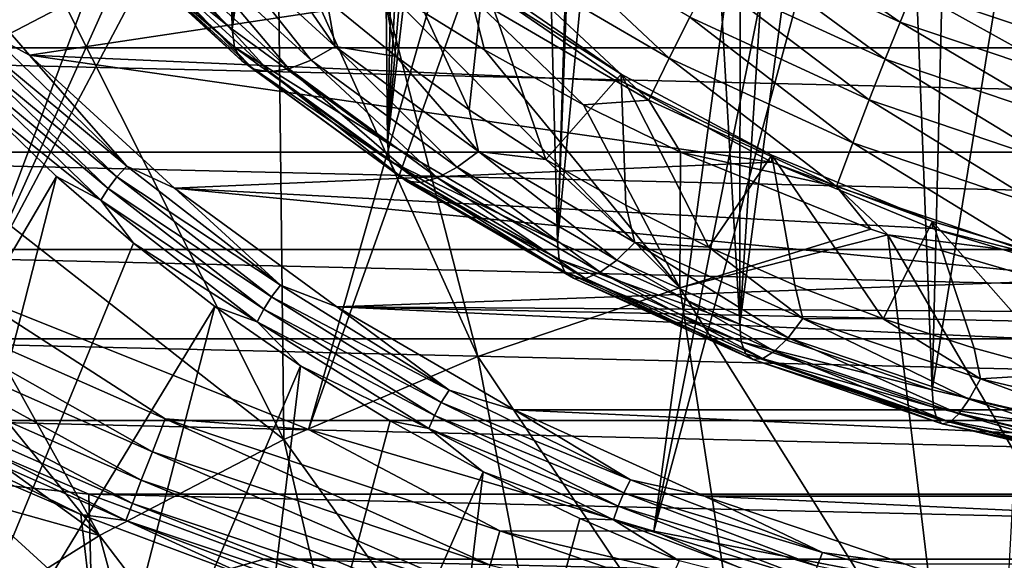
# Model space of a CAD drawing. Header units: metres. Extents: x -109 to 109, y -315 to 32.
# Tile 269 of 384: x 64.18 to 72.13, y -29.92 to -25.56. Entities that reach past the tile are written whole.
import ezdxf

# ---------------------------------------------------------------- set-up
doc = ezdxf.new("R2010")
doc.units = ezdxf.units.M
doc.layers.add('solid_K244242000C74_AAA', color=7, linetype='CONTINUOUS')

msp = doc.modelspace()

# ---------------------------------------------------------------- linework, layer by layer
at = {"layer": 'solid_K244242000C74_AAA'}
for points in [[(58.783802, -24.878853, -78.325066), (61.228916, -26.450235, -78.325066), (67.125237, -13.826756, -73.288864)], [(61.228916, -26.450235, -78.325066), (67.88755, -14.314016, -73.288864), (67.125237, -13.826756, -73.288864)], [(61.228916, -26.450235, -78.325066), (68.675125, -14.759292, -73.288864), (67.88755, -14.314016, -73.288864)], [(61.228916, -26.450235, -78.325066), (63.812321, -27.782076, -78.325066), (68.675125, -14.759292, -73.288864)], [(63.812321, -27.782076, -78.325066), (69.485657, -15.161276, -73.288864), (68.675125, -14.759292, -73.288864)], [(63.812321, -27.782076, -78.325066), (70.316757, -15.518789, -73.288864), (69.485657, -15.161276, -73.288864)], [(63.812321, -27.782076, -78.325066), (66.510628, -28.862318, -78.325066), (70.316757, -15.518789, -73.288864)], [(66.510628, -28.862318, -78.325066), (71.165993, -15.830783, -73.288864), (70.316757, -15.518789, -73.288864)], [(66.510628, -28.862318, -78.325066), (69.299408, -29.681179, -78.325066), (71.165993, -15.830783, -73.288864)], [(69.299408, -29.681179, -78.325066), (72.030876, -16.096342, -73.288864), (71.165993, -15.830783, -73.288864)], [(69.299408, -29.681179, -78.325066), (72.908867, -16.31469, -73.288864), (72.030876, -16.096342, -73.288864)], [(69.299408, -29.681179, -78.325066), (72.153389, -30.231241, -78.325066), (72.908867, -16.31469, -73.288864)], [(67.147652, -26.548883, 17.469511), (67.939354, -17.160387, 3.033052), (68.251907, -17.075464, 2.543127)], [(68.519516, -27.346239, 16.911198), (67.147652, -26.548883, 17.469511), (68.251907, -17.075464, 2.543127)], [(68.519516, -27.346239, 16.911198), (68.251907, -17.075464, 2.543127), (68.829819, -17.568497, 2.616286)], [(67.147652, -26.548883, 17.469511), (67.636581, -17.23349, 3.514115), (67.939354, -17.160387, 3.033052)], [(67.147652, -26.548883, 17.469511), (67.34787, -17.307524, 3.997918), (67.636581, -17.23349, 3.514115)], [(67.147652, -26.548883, 17.469511), (67.061768, -17.398352, 4.521513), (67.34787, -17.307524, 3.997918)], [(65.893402, -25.63072, 18.112415), (66.779678, -17.50753, 5.085627), (67.061768, -17.398352, 4.521513)], [(67.147652, -26.548883, 17.469511), (65.893402, -25.63072, 18.112415), (67.061768, -17.398352, 4.521513)], [(65.893402, -25.63072, 18.112415), (66.499931, -17.632084, 5.689007), (66.779678, -17.50753, 5.085627)], [(65.893402, -25.63072, 18.112415), (66.219208, -17.765158, 6.328137), (66.499931, -17.632084, 5.689007)], [(68.519516, -27.346239, 16.911198), (68.829819, -17.568497, 2.616286), (68.883766, -17.612038, 2.622776)], [(68.519516, -27.346239, 16.911198), (68.883766, -17.612038, 2.622776), (69.413063, -18.017889, 2.683389)], [(65.893402, -25.63072, 18.112415), (65.937729, -17.906551, 7.004192), (66.219208, -17.765158, 6.328137)], [(65.893402, -25.63072, 18.112415), (65.744705, -17.999529, 7.476867), (65.937729, -17.906551, 7.004192)], [(65.893402, -25.63072, 18.112415), (64.77253, -24.603294, 18.831827), (65.744705, -17.999529, 7.476867)], [(69.991745, -28.012758, 16.444496), (68.519516, -27.346239, 16.911198), (69.413063, -18.017889, 2.683389)], [(69.991745, -28.012758, 16.444496), (69.413063, -18.017889, 2.683389), (69.999466, -18.424017, 2.743874)], [(69.991745, -28.012758, 16.444496), (69.999466, -18.424017, 2.743874), (70.588783, -18.789183, 2.798339)], [(69.991745, -28.012758, 16.444496), (70.588783, -18.789183, 2.798339), (71.179733, -19.114326, 2.846612)], [(71.545815, -28.54006, 16.075274), (69.991745, -28.012758, 16.444496), (71.179733, -19.114326, 2.846612)], [(71.545815, -28.54006, 16.075274), (71.179733, -19.114326, 2.846612), (71.772491, -19.401625, 2.88948)], [(71.545815, -28.54006, 16.075274), (71.772491, -19.401625, 2.88948), (72.961403, -19.866507, 2.958723)], [(73.162186, -28.921515, 15.808178), (71.545815, -28.54006, 16.075274), (72.961403, -19.866507, 2.958723)], [(67.216965, -25.852819, 19.741673), (66.924225, -24.362427, 20.785257), (66.659355, -25.396723, 20.061035)], [(67.806618, -26.282007, 19.441153), (67.922157, -25.22888, 20.17856), (66.924225, -24.362427, 20.785257)], [(67.806618, -26.282007, 19.441153), (66.924225, -24.362427, 20.785257), (67.216965, -25.852819, 19.741673)], [(62.583473, -25.627686, 71.715065), (64.259377, -24.759184, 72.323257), (64.153305, -24.43314, 72.177925)], [(64.794228, -24.751747, 19.074009), (64.77253, -24.603294, 18.831827), (65.893402, -25.63072, 18.112415)], [(64.25827, -25.840855, 19.872129), (63.241211, -24.667532, 20.693697), (67.921867, -25.285992, 20.260647)], [(63.937664, -25.668917, 20.009724), (63.241211, -24.667532, 20.693697), (64.25827, -25.840855, 19.872129)], [(66.26152, -24.698782, 72.938301), (64.546516, -25.43568, 72.422318), (66.312019, -28.941093, 72.09848)], [(66.26152, -24.698782, 72.938301), (66.312019, -28.941093, 72.09848), (67.877571, -28.273039, 72.566261)], [(67.108475, -25.287697, 73.015312), (66.26152, -24.698782, 72.938301), (67.877571, -28.273039, 72.566261)], [(69.897438, -24.942247, 72.795799), (71.285728, -25.574202, 72.890938), (70.030289, -24.701027, 72.538628)], [(71.285728, -25.574202, 72.890938), (71.393051, -25.31646, 72.637901), (70.030289, -24.701027, 72.538628)], [(62.583473, -25.627686, 71.715065), (62.647781, -25.774822, 71.762924), (64.259377, -24.759184, 72.323257)], [(62.647781, -25.774822, 71.762924), (62.655384, -25.79147, 71.767517), (64.259377, -24.759184, 72.323257)], [(62.655384, -25.79147, 71.767517), (62.734249, -25.956413, 71.804092), (64.259377, -24.759184, 72.323257)], [(62.734249, -25.956413, 71.804092), (64.391975, -25.097273, 72.405678), (64.259377, -24.759184, 72.323257)], [(65.913025, -25.777269, 18.35593), (64.794228, -24.751747, 19.074009), (65.893402, -25.63072, 18.112415)], [(64.859108, -24.866882, 19.328646), (64.794228, -24.751747, 19.074009), (65.913025, -25.777269, 18.35593)], [(68.018005, -25.044117, 73.103699), (69.422096, -25.866751, 73.204529), (68.214035, -24.73156, 73.027168)], [(69.422096, -25.866751, 73.204529), (69.587852, -25.535643, 73.134766), (68.214035, -24.73156, 73.027168)], [(56.935543, -24.877913, -83.82), (96.064461, -24.877913, -83.82), (94.858315, -25.780809, -83.82)], [(56.935543, -24.877913, -83.82), (94.858315, -25.780809, -83.82), (58.141685, -25.780809, -83.82)], [(65.971703, -25.886723, 18.614546), (64.859108, -24.866882, 19.328646), (65.913025, -25.777269, 18.35593)], [(64.964668, -24.943117, 19.584282), (64.859108, -24.866882, 19.328646), (65.971703, -25.886723, 18.614546)], [(65.692574, -24.824732, 20.427254), (65.477936, -24.917158, 20.260838), (66.531387, -25.882784, 19.5847)], [(66.72551, -25.771553, 19.764282), (65.692574, -24.824732, 20.427254), (66.531387, -25.882784, 19.5847)], [(66.134712, -24.914459, 20.39872), (65.692574, -24.824732, 20.427254), (66.72551, -25.771553, 19.764282)], [(66.067169, -25.953709, 18.876657), (64.964668, -24.943117, 19.584282), (65.971703, -25.886723, 18.614546)], [(65.106842, -24.977512, 19.831078), (64.964668, -24.943117, 19.584282), (66.067169, -25.953709, 18.876657)], [(65.477936, -24.917158, 20.260838), (65.280151, -24.968748, 20.059528), (66.352509, -25.9517, 19.371258)], [(66.531387, -25.882784, 19.5847), (65.477936, -24.917158, 20.260838), (66.352509, -25.9517, 19.371258)], [(66.659355, -25.396723, 20.061035), (66.134712, -24.914459, 20.39872), (66.72551, -25.771553, 19.764282)], [(69.748199, -25.223785, 72.996895), (71.165657, -25.872599, 73.087189), (69.897438, -24.942247, 72.795799)], [(71.165657, -25.872599, 73.087189), (71.285728, -25.574202, 72.890938), (69.897438, -24.942247, 72.795799)], [(65.280151, -24.968748, 20.059528), (65.106842, -24.977512, 19.831078), (66.195755, -25.975651, 19.132175)], [(66.195755, -25.975651, 19.132175), (65.106842, -24.977512, 19.831078), (66.067169, -25.953709, 18.876657)], [(66.352509, -25.9517, 19.371258), (65.280151, -24.968748, 20.059528), (66.195755, -25.975651, 19.132175)], [(62.734249, -25.956413, 71.804092), (62.819351, -26.121027, 71.824448), (64.391975, -25.097273, 72.405678)], [(62.819351, -26.121027, 71.824448), (62.909946, -26.283869, 71.828407), (64.391975, -25.097273, 72.405678)], [(64.391975, -25.097273, 72.405678), (62.909946, -26.283869, 71.828407), (64.546516, -25.43568, 72.422318)], [(67.821854, -25.365768, 73.109833), (69.256821, -26.205364, 73.203697), (68.018005, -25.044117, 73.103699)], [(69.256821, -26.205364, 73.203697), (69.422096, -25.866751, 73.204529), (68.018005, -25.044117, 73.103699)], [(68.425247, -26.681963, 19.1611), (67.922157, -25.22888, 20.17856), (67.806618, -26.282007, 19.441153)], [(67.922157, -25.22888, 20.17856), (69.035126, -25.99387, 19.642908), (67.921867, -25.285992, 20.260647)], [(68.425247, -26.681963, 19.1611), (69.035126, -25.99387, 19.642908), (67.922157, -25.22888, 20.17856)], [(69.587852, -25.535643, 73.134766), (71.037086, -26.201057, 73.219704), (69.748199, -25.223785, 72.996895)], [(71.037086, -26.201057, 73.219704), (71.165657, -25.872599, 73.087189), (69.748199, -25.223785, 72.996895)], [(64.25827, -25.840855, 19.872129), (67.921867, -25.285992, 20.260647), (69.035522, -26.05146, 19.724661)], [(67.108475, -25.287697, 73.015312), (67.877571, -28.273039, 72.566261), (69.507828, -27.718485, 72.954559)], [(67.93084, -25.798731, 73.079788), (67.108475, -25.287697, 73.015312), (69.507828, -27.718485, 72.954559)], [(67.821854, -25.365768, 73.109833), (67.108475, -25.287697, 73.015312), (67.93084, -25.798731, 73.079788)], [(69.035126, -25.99387, 19.642908), (69.035522, -26.05146, 19.724661), (67.921867, -25.285992, 20.260647)], [(71.285728, -25.574202, 72.890938), (72.731552, -26.060793, 72.961937), (71.393051, -25.31646, 72.637901)], [(71.393051, -25.31646, 72.637901), (72.810486, -25.789936, 72.712173), (72.013901, -25.302898, 72.370003)], [(72.731552, -26.060793, 72.961937), (72.810486, -25.789936, 72.712173), (71.393051, -25.31646, 72.637901)], [(72.810486, -25.789936, 72.712173), (72.75721, -25.536224, 72.408768), (72.013901, -25.302898, 72.370003)], [(64.546516, -25.43568, 72.422318), (62.909946, -26.283869, 71.828407), (66.312019, -28.941093, 72.09848)], [(67.216965, -25.852819, 19.741673), (66.659355, -25.396723, 20.061035), (66.72551, -25.771553, 19.764282)], [(67.821854, -25.365768, 73.109833), (67.93084, -25.798731, 73.079788), (68.7313, -26.241264, 73.134163)], [(67.821854, -25.365768, 73.109833), (68.7313, -26.241264, 73.134163), (69.256821, -26.205364, 73.203697)], [(69.422096, -25.866751, 73.204529), (70.904587, -26.54792, 73.283768), (69.587852, -25.535643, 73.134766)], [(70.904587, -26.54792, 73.283768), (71.037086, -26.201057, 73.219704), (69.587852, -25.535643, 73.134766)], [(71.165657, -25.872599, 73.087189), (72.643517, -26.372541, 73.154381), (71.285728, -25.574202, 72.890938)], [(72.643517, -26.372541, 73.154381), (72.731552, -26.060793, 72.961937), (71.285728, -25.574202, 72.890938)], [(63.849033, -25.747932, 20.005104), (63.937664, -25.668917, 20.009724), (65.0438, -26.735655, 19.262785)], [(65.0438, -26.735655, 19.262785), (63.937664, -25.668917, 20.009724), (64.25827, -25.840855, 19.872129)], [(65.913025, -25.777269, 18.35593), (65.893402, -25.63072, 18.112415), (67.147652, -26.548883, 17.469511)], [(63.770706, -25.834927, 20.025537), (63.849033, -25.747932, 20.005104), (64.962975, -26.822197, 19.252895)], [(64.962975, -26.822197, 19.252895), (63.849033, -25.747932, 20.005104), (65.0438, -26.735655, 19.262785)], [(58.141685, -25.780809, -83.82), (94.858315, -25.780809, -83.82), (93.611084, -26.624954, -83.82)], [(58.141685, -25.780809, -83.82), (93.611084, -26.624954, -83.82), (59.388916, -26.624954, -83.82)], [(67.164963, -26.693735, 17.714214), (65.913025, -25.777269, 18.35593), (67.147652, -26.548883, 17.469511)], [(65.971703, -25.886723, 18.614546), (65.913025, -25.777269, 18.35593), (67.164963, -26.693735, 17.714214)], [(66.72551, -25.771553, 19.764282), (66.531387, -25.882784, 19.5847), (67.710197, -26.74572, 18.980465)], [(67.881363, -26.617685, 19.171814), (66.72551, -25.771553, 19.764282), (67.710197, -26.74572, 18.980465)], [(67.216965, -25.852819, 19.741673), (66.72551, -25.771553, 19.764282), (67.881363, -26.617685, 19.171814)], [(68.7313, -26.241264, 73.134163), (67.93084, -25.798731, 73.079788), (69.507828, -27.718485, 72.954559)], [(63.707111, -25.924986, 20.06987), (63.770706, -25.834927, 20.025537), (64.891548, -26.915844, 19.268673)], [(64.891548, -26.915844, 19.268673), (63.770706, -25.834927, 20.025537), (64.962975, -26.822197, 19.252895)], [(64.25827, -25.840855, 19.872129), (69.035522, -26.05146, 19.724661), (70.250137, -26.705853, 19.266451)], [(65.429268, -26.913452, 19.121088), (64.25827, -25.840855, 19.872129), (70.250137, -26.705853, 19.266451)], [(65.0438, -26.735655, 19.262785), (64.25827, -25.840855, 19.872129), (65.429268, -26.913452, 19.121088)], [(67.216698, -26.798107, 17.976387), (65.971703, -25.886723, 18.614546), (67.164963, -26.693735, 17.714214)], [(66.067169, -25.953709, 18.876657), (65.971703, -25.886723, 18.614546), (67.216698, -26.798107, 17.976387)], [(66.531387, -25.882784, 19.5847), (66.352509, -25.9517, 19.371258), (67.552475, -26.830122, 18.756182)], [(67.710197, -26.74572, 18.980465), (66.531387, -25.882784, 19.5847), (67.552475, -26.830122, 18.756182)], [(67.806618, -26.282007, 19.441153), (67.216965, -25.852819, 19.741673), (67.881363, -26.617685, 19.171814)], [(69.256821, -26.205364, 73.203697), (70.772865, -26.900879, 73.277115), (69.422096, -25.866751, 73.204529)], [(70.772865, -26.900879, 73.277115), (70.904587, -26.54792, 73.283768), (69.422096, -25.866751, 73.204529)], [(71.037086, -26.201057, 73.219704), (72.549492, -26.714113, 73.282692), (71.165657, -25.872599, 73.087189)], [(72.549492, -26.714113, 73.282692), (72.643517, -26.372541, 73.154381), (71.165657, -25.872599, 73.087189)], [(64.833549, -27.011303, 19.309223), (63.891953, -26.254618, 19.965893), (63.707111, -25.924986, 20.06987)], [(64.833549, -27.011303, 19.309223), (63.707111, -25.924986, 20.06987), (64.891548, -26.915844, 19.268673)], [(67.30088, -26.856829, 18.244286), (66.067169, -25.953709, 18.876657), (67.216698, -26.798107, 17.976387)], [(66.195755, -25.975651, 19.132175), (66.067169, -25.953709, 18.876657), (67.30088, -26.856829, 18.244286)], [(66.352509, -25.9517, 19.371258), (66.195755, -25.975651, 19.132175), (67.414261, -26.86764, 18.507597)], [(67.414261, -26.86764, 18.507597), (66.195755, -25.975651, 19.132175), (67.30088, -26.856829, 18.244286)], [(67.552475, -26.830122, 18.756182), (66.352509, -25.9517, 19.371258), (67.414261, -26.86764, 18.507597)], [(69.071083, -27.051727, 18.902189), (69.035126, -25.99387, 19.642908), (68.425247, -26.681963, 19.1611)], [(69.035126, -25.99387, 19.642908), (70.249985, -26.648418, 19.184589), (69.035522, -26.05146, 19.724661)], [(69.742073, -27.390036, 18.665304), (70.249985, -26.648418, 19.184589), (69.035126, -25.99387, 19.642908)], [(69.742073, -27.390036, 18.665304), (69.035126, -25.99387, 19.642908), (69.071083, -27.051727, 18.902189)], [(70.249985, -26.648418, 19.184589), (70.250137, -26.705853, 19.266451), (69.035522, -26.05146, 19.724661)], [(69.256821, -26.205364, 73.203697), (68.7313, -26.241264, 73.134163), (69.514221, -26.624725, 73.180229)], [(69.256821, -26.205364, 73.203697), (69.514221, -26.624725, 73.180229), (70.772865, -26.900879, 73.277115)], [(70.904587, -26.54792, 73.283768), (72.45282, -27.073383, 73.342308), (71.037086, -26.201057, 73.219704)], [(72.45282, -27.073383, 73.342308), (72.549492, -26.714113, 73.282692), (71.037086, -26.201057, 73.219704)], [(61.931259, -31.151642, 24.514509), (63.891953, -26.254618, 19.965893), (64.475548, -26.820749, 19.569485)], [(62.909946, -26.283869, 71.828407), (62.865326, -27.30278, 71.608345), (64.822929, -29.717634, 71.554741)], [(62.909946, -26.283869, 71.828407), (64.822929, -29.717634, 71.554741), (66.312019, -28.941093, 72.09848)], [(64.833549, -27.011303, 19.309223), (64.475548, -26.820749, 19.569485), (63.891953, -26.254618, 19.965893)], [(68.425247, -26.681963, 19.1611), (67.806618, -26.282007, 19.441153), (67.881363, -26.617685, 19.171814)], [(69.514221, -26.624725, 73.180229), (68.7313, -26.241264, 73.134163), (69.507828, -27.718485, 72.954559)], [(67.164963, -26.693735, 17.714214), (67.147652, -26.548883, 17.469511), (68.519516, -27.346239, 16.911198)], [(70.772865, -26.900879, 73.277115), (72.356941, -27.437603, 73.331116), (70.904587, -26.54792, 73.283768)], [(72.356941, -27.437603, 73.331116), (72.45282, -27.073383, 73.342308), (70.904587, -26.54792, 73.283768)], [(59.388916, -26.624954, -83.82), (93.611084, -26.624954, -83.82), (92.324654, -27.409105, -83.82)], [(59.388916, -26.624954, -83.82), (92.324654, -27.409105, -83.82), (60.675346, -27.409105, -83.82)], [(67.881363, -26.617685, 19.171814), (67.710197, -26.74572, 18.980465), (68.999542, -27.495113, 18.455734)], [(69.145599, -27.352486, 18.657301), (67.881363, -26.617685, 19.171814), (68.999542, -27.495113, 18.455734)], [(68.425247, -26.681963, 19.1611), (67.881363, -26.617685, 19.171814), (69.145599, -27.352486, 18.657301)], [(71.04985, -27.244535, 73.252579), (69.514221, -26.624725, 73.180229), (69.507828, -27.718485, 72.954559)], [(70.772865, -26.900879, 73.277115), (69.514221, -26.624725, 73.180229), (71.04985, -27.244535, 73.252579)], [(65.429268, -26.913452, 19.121088), (70.250137, -26.705853, 19.266451), (71.549164, -27.240261, 18.892254)], [(68.534286, -27.489614, 17.156935), (67.164963, -26.693735, 17.714214), (68.519516, -27.346239, 16.911198)], [(67.216698, -26.798107, 17.976387), (67.164963, -26.693735, 17.714214), (68.534286, -27.489614, 17.156935)], [(69.071083, -27.051727, 18.902189), (68.425247, -26.681963, 19.1611), (69.145599, -27.352486, 18.657301)], [(70.435509, -27.695621, 18.45133), (70.249985, -26.648418, 19.184589), (69.742073, -27.390036, 18.665304)], [(70.249985, -26.648418, 19.184589), (71.548943, -27.182816, 18.8104), (70.250137, -26.705853, 19.266451)], [(71.150414, -27.968019, 18.260595), (71.548943, -27.182816, 18.8104), (70.249985, -26.648418, 19.184589)], [(71.150414, -27.968019, 18.260595), (70.249985, -26.648418, 19.184589), (70.435509, -27.695621, 18.45133)], [(71.548943, -27.182816, 18.8104), (71.549164, -27.240261, 18.892254), (70.250137, -26.705853, 19.266451)], [(64.962975, -26.822197, 19.252895), (65.0438, -26.735655, 19.262785), (66.284256, -27.698174, 18.588823)], [(66.284256, -27.698174, 18.588823), (65.0438, -26.735655, 19.262785), (65.429268, -26.913452, 19.121088)], [(67.710197, -26.74572, 18.980465), (67.552475, -26.830122, 18.756182), (68.86496, -27.592962, 18.222034)], [(68.999542, -27.495113, 18.455734), (67.710197, -26.74572, 18.980465), (68.86496, -27.592962, 18.222034)], [(63.086281, -32.243546, 23.74995), (61.931259, -31.151642, 24.514509), (64.475548, -26.820749, 19.569485)], [(63.086281, -32.243546, 23.74995), (64.475548, -26.820749, 19.569485), (65.096977, -27.359186, 19.192467)], [(64.833549, -27.011303, 19.309223), (65.096977, -27.359186, 19.192467), (64.475548, -26.820749, 19.569485)], [(64.891548, -26.915844, 19.268673), (64.962975, -26.822197, 19.252895), (66.212181, -27.791508, 18.574179)], [(66.212181, -27.791508, 18.574179), (64.962975, -26.822197, 19.252895), (66.284256, -27.698174, 18.588823)], [(68.578438, -27.589577, 17.422195), (67.216698, -26.798107, 17.976387), (68.534286, -27.489614, 17.156935)], [(67.30088, -26.856829, 18.244286), (67.216698, -26.798107, 17.976387), (68.578438, -27.589577, 17.422195)], [(68.650269, -27.641121, 17.69512), (67.30088, -26.856829, 18.244286), (68.578438, -27.589577, 17.422195)], [(67.414261, -26.86764, 18.507597), (67.30088, -26.856829, 18.244286), (68.650269, -27.641121, 17.69512)], [(67.552475, -26.830122, 18.756182), (67.414261, -26.86764, 18.507597), (68.747017, -27.642265, 17.965199)], [(68.747017, -27.642265, 17.965199), (67.414261, -26.86764, 18.507597), (68.650269, -27.641121, 17.69512)], [(68.86496, -27.592962, 18.222034), (67.552475, -26.830122, 18.756182), (68.747017, -27.642265, 17.965199)], [(64.833549, -27.011303, 19.309223), (64.891548, -26.915844, 19.268673), (66.148483, -27.891153, 18.585752)], [(66.148483, -27.891153, 18.585752), (64.891548, -26.915844, 19.268673), (66.212181, -27.791508, 18.574179)], [(65.429268, -26.913452, 19.121088), (71.549164, -27.240261, 18.892254), (72.914894, -27.647449, 18.607138)], [(66.739243, -27.871712, 18.450108), (65.429268, -26.913452, 19.121088), (72.914894, -27.647449, 18.607138)], [(66.284256, -27.698174, 18.588823), (65.429268, -26.913452, 19.121088), (66.739243, -27.871712, 18.450108)], [(70.772865, -26.900879, 73.277115), (71.04985, -27.244535, 73.252579), (71.187431, -27.291924, 73.257996)], [(70.772865, -26.900879, 73.277115), (71.187431, -27.291924, 73.257996), (72.356941, -27.437603, 73.331116)], [(66.096771, -27.991486, 18.622892), (65.096977, -27.359186, 19.192467), (64.833549, -27.011303, 19.309223)], [(66.096771, -27.991486, 18.622892), (64.833549, -27.011303, 19.309223), (66.148483, -27.891153, 18.585752)], [(69.742073, -27.390036, 18.665304), (69.071083, -27.051727, 18.902189), (69.145599, -27.352486, 18.657301)], [(71.883659, -28.205856, 18.094059), (71.548943, -27.182816, 18.8104), (71.150414, -27.968019, 18.260595)], [(71.548943, -27.182816, 18.8104), (72.915382, -27.590168, 18.525169), (71.549164, -27.240261, 18.892254)], [(72.632965, -28.40851, 17.952158), (72.915382, -27.590168, 18.525169), (71.548943, -27.182816, 18.8104)], [(72.632965, -28.40851, 17.952158), (71.548943, -27.182816, 18.8104), (71.883659, -28.205856, 18.094059)], [(71.04985, -27.244535, 73.252579), (69.507828, -27.718485, 72.954559), (71.187431, -27.291924, 73.257996)], [(72.915382, -27.590168, 18.525169), (72.914894, -27.647449, 18.607138), (71.549164, -27.240261, 18.892254)], [(62.865326, -27.30278, 71.608345), (62.784374, -28.241627, 71.373337), (64.822929, -29.717634, 71.554741)], [(71.187431, -27.291924, 73.257996), (69.507828, -27.718485, 72.954559), (71.647575, -31.1325, 72.350525)], [(71.187431, -27.291924, 73.257996), (71.647575, -31.1325, 72.350525), (73.238853, -30.80599, 72.579147)], [(72.580818, -27.699507, 73.303947), (71.187431, -27.291924, 73.257996), (73.238853, -30.80599, 72.579147)], [(72.356941, -27.437603, 73.331116), (71.187431, -27.291924, 73.257996), (72.580818, -27.699507, 73.303947)], [(60.675346, -27.409105, -83.82), (92.324654, -27.409105, -83.82), (91.002342, -28.131109, -83.82)], [(60.675346, -27.409105, -83.82), (91.002342, -28.131109, -83.82), (61.997654, -28.131109, -83.82)], [(63.086281, -32.243546, 23.74995), (65.096977, -27.359186, 19.192467), (65.754288, -27.868233, 18.836027)], [(66.096771, -27.991486, 18.622892), (65.754288, -27.868233, 18.836027), (65.096977, -27.359186, 19.192467)], [(68.534286, -27.489614, 17.156935), (68.519516, -27.346239, 16.911198), (69.991745, -28.012758, 16.444496)], [(69.145599, -27.352486, 18.657301), (68.999542, -27.495113, 18.455734), (70.383217, -28.121542, 18.017105)], [(70.502327, -27.966717, 18.227213), (69.145599, -27.352486, 18.657301), (70.383217, -28.121542, 18.017105)], [(69.742073, -27.390036, 18.665304), (69.145599, -27.352486, 18.657301), (70.502327, -27.966717, 18.227213)], [(70.435509, -27.695621, 18.45133), (69.742073, -27.390036, 18.665304), (70.502327, -27.966717, 18.227213)], [(70.003784, -28.1549, 16.691095), (68.534286, -27.489614, 17.156935), (69.991745, -28.012758, 16.444496)], [(68.578438, -27.589577, 17.422195), (68.534286, -27.489614, 17.156935), (70.003784, -28.1549, 16.691095)], [(68.999542, -27.495113, 18.455734), (68.86496, -27.592962, 18.222034), (70.273453, -28.230633, 17.775534)], [(70.383217, -28.121542, 18.017105), (68.999542, -27.495113, 18.455734), (70.273453, -28.230633, 17.775534)], [(62.617962, -27.878895, -78.672592), (65.249519, -29.04084, -78.672592), (62.745373, -27.623018, -78.472404)], [(62.745373, -27.623018, -78.472404), (65.352776, -28.7743, -78.472404), (63.812321, -27.782076, -78.325066)], [(65.249519, -29.04084, -78.672592), (65.352776, -28.7743, -78.472404), (62.745373, -27.623018, -78.472404)], [(66.739243, -27.871712, 18.450108), (72.914894, -27.647449, 18.607138), (74.329216, -27.922031, 18.414873)], [(70.039795, -28.251175, 16.958939), (68.578438, -27.589577, 17.422195), (70.003784, -28.1549, 16.691095)], [(68.650269, -27.641121, 17.69512), (68.578438, -27.589577, 17.422195), (70.039795, -28.251175, 16.958939)], [(70.098373, -28.296721, 17.236063), (68.650269, -27.641121, 17.69512), (70.039795, -28.251175, 16.958939)], [(68.747017, -27.642265, 17.965199), (68.650269, -27.641121, 17.69512), (70.098373, -28.296721, 17.236063)], [(68.86496, -27.592962, 18.222034), (68.747017, -27.642265, 17.965199), (70.177277, -28.289783, 17.511801)], [(70.177277, -28.289783, 17.511801), (68.747017, -27.642265, 17.965199), (70.098373, -28.296721, 17.236063)], [(70.273453, -28.230633, 17.775534), (68.86496, -27.592962, 18.222034), (70.177277, -28.289783, 17.511801)], [(66.212181, -27.791508, 18.574179), (66.284256, -27.698174, 18.588823), (67.644478, -28.545189, 17.995737)], [(67.644478, -28.545189, 17.995737), (66.284256, -27.698174, 18.588823), (66.739243, -27.871712, 18.450108)], [(69.507828, -27.718485, 72.954559), (67.877571, -28.273039, 72.566261), (70.103027, -31.585203, 72.033539)], [(69.507828, -27.718485, 72.954559), (70.103027, -31.585203, 72.033539), (71.647575, -31.1325, 72.350525)], [(71.150414, -27.968019, 18.260595), (70.435509, -27.695621, 18.45133), (70.502327, -27.966717, 18.227213)], [(65.352776, -28.7743, -78.472404), (66.510628, -28.862318, -78.325066), (63.812321, -27.782076, -78.325066)], [(66.148483, -27.891153, 18.585752), (66.212181, -27.791508, 18.574179), (67.582001, -28.644499, 17.976908)], [(67.582001, -28.644499, 17.976908), (66.212181, -27.791508, 18.574179), (67.644478, -28.545189, 17.995737)], [(62.507999, -28.099726, -78.919411), (65.1604, -29.270876, -78.919411), (62.617962, -27.878895, -78.672592)], [(65.1604, -29.270876, -78.919411), (65.249519, -29.04084, -78.672592), (62.617962, -27.878895, -78.672592)], [(64.362785, -33.24057, 23.051826), (63.086281, -32.243546, 23.74995), (65.754288, -27.868233, 18.836027)], [(64.362785, -33.24057, 23.051826), (65.754288, -27.868233, 18.836027), (66.445412, -28.346291, 18.501287)], [(66.096771, -27.991486, 18.622892), (66.445412, -28.346291, 18.501287), (65.754288, -27.868233, 18.836027)], [(66.096771, -27.991486, 18.622892), (66.148483, -27.891153, 18.585752), (67.526787, -28.749426, 17.984783)], [(67.526787, -28.749426, 17.984783), (66.148483, -27.891153, 18.585752), (67.582001, -28.644499, 17.976908)], [(66.739243, -27.871712, 18.450108), (74.329216, -27.922031, 18.414873), (75.773102, -28.06028, 18.318071)], [(84.828583, -28.703545, 17.867651), (66.739243, -27.871712, 18.450108), (75.773102, -28.06028, 18.318071)], [(84.828583, -28.703545, 17.867651), (68.171463, -28.703568, 17.867636), (66.739243, -27.871712, 18.450108)], [(67.644478, -28.545189, 17.995737), (66.739243, -27.871712, 18.450108), (68.171463, -28.703568, 17.867636)], [(70.502327, -27.966717, 18.227213), (70.383217, -28.121542, 18.017105), (71.843811, -28.617126, 17.670092)], [(71.934479, -28.45265, 17.886959), (70.502327, -27.966717, 18.227213), (71.843811, -28.617126, 17.670092)], [(71.150414, -27.968019, 18.260595), (70.502327, -27.966717, 18.227213), (71.934479, -28.45265, 17.886959)], [(71.883659, -28.205856, 18.094059), (71.150414, -27.968019, 18.260595), (71.934479, -28.45265, 17.886959)], [(67.481956, -28.854046, 18.018921), (66.445412, -28.346291, 18.501287), (66.096771, -27.991486, 18.622892)], [(67.481956, -28.854046, 18.018921), (66.096771, -27.991486, 18.622892), (67.526787, -28.749426, 17.984783)], [(70.003784, -28.1549, 16.691095), (69.991745, -28.012758, 16.444496), (71.545815, -28.54006, 16.075274)], [(61.997654, -28.131109, -83.82), (91.002342, -28.131109, -83.82), (89.647675, -28.789171, -83.82)], [(61.997654, -28.131109, -83.82), (89.647675, -28.789171, -83.82), (63.352322, -28.789171, -83.82)], [(62.418835, -28.278791, -79.20536), (65.088142, -29.457405, -79.20536), (62.507999, -28.099726, -78.919411)], [(65.088142, -29.457405, -79.20536), (65.1604, -29.270876, -78.919411), (62.507999, -28.099726, -78.919411)], [(70.383217, -28.121542, 18.017105), (70.273453, -28.230633, 17.775534), (71.760254, -28.735109, 17.422295)], [(71.843811, -28.617126, 17.670092), (70.383217, -28.121542, 18.017105), (71.760254, -28.735109, 17.422295)], [(71.554985, -28.681227, 16.322557), (70.003784, -28.1549, 16.691095), (71.545815, -28.54006, 16.075274)], [(70.039795, -28.251175, 16.958939), (70.003784, -28.1549, 16.691095), (71.554985, -28.681227, 16.322557)], [(72.632965, -28.40851, 17.952158), (71.883659, -28.205856, 18.094059), (71.934479, -28.45265, 17.886959)], [(62.353184, -28.410639, -79.521729), (65.034935, -29.594748, -79.521729), (62.418835, -28.278791, -79.20536)], [(65.034935, -29.594748, -79.521729), (65.088142, -29.457405, -79.20536), (62.418835, -28.278791, -79.20536)], [(62.784374, -28.241627, 71.373337), (62.670933, -29.11421, 71.12542), (64.822929, -29.717634, 71.554741)], [(67.877571, -28.273039, 72.566261), (66.312019, -28.941093, 72.09848), (68.620087, -32.159737, 71.631241)], [(67.877571, -28.273039, 72.566261), (68.620087, -32.159737, 71.631241), (70.103027, -31.585203, 72.033539)], [(71.58239, -28.774584, 16.592443), (70.039795, -28.251175, 16.958939), (71.554985, -28.681227, 16.322557)], [(70.098373, -28.296721, 17.236063), (70.039795, -28.251175, 16.958939), (71.58239, -28.774584, 16.592443)], [(70.177277, -28.289783, 17.511801), (70.098373, -28.296721, 17.236063), (71.626984, -28.815384, 16.872892)], [(71.626984, -28.815384, 16.872892), (70.098373, -28.296721, 17.236063), (71.58239, -28.774584, 16.592443)], [(70.273453, -28.230633, 17.775534), (70.177277, -28.289783, 17.511801), (71.687042, -28.802053, 17.153105)], [(71.687042, -28.802053, 17.153105), (70.177277, -28.289783, 17.511801), (71.626984, -28.815384, 16.872892)], [(71.760254, -28.735109, 17.422295), (70.273453, -28.230633, 17.775534), (71.687042, -28.802053, 17.153105)], [(65.749199, -34.133682, 22.426462), (64.362785, -33.24057, 23.051826), (66.445412, -28.346291, 18.501287)], [(65.749199, -34.133682, 22.426462), (66.445412, -28.346291, 18.501287), (67.168167, -28.791855, 18.189301)], [(67.481956, -28.854046, 18.018921), (67.168167, -28.791855, 18.189301), (66.445412, -28.346291, 18.501287)], [(62.353184, -28.410639, -79.521729), (63.278297, -28.951488, -79.857155), (64.670837, -29.547808, -79.857155)], [(62.353184, -28.410639, -79.521729), (64.670837, -29.547808, -79.857155), (65.034935, -29.594748, -79.521729)], [(71.934479, -28.45265, 17.886959), (71.843811, -28.617126, 17.670092), (73.362953, -28.975636, 17.419062)], [(72.632965, -28.40851, 17.952158), (71.934479, -28.45265, 17.886959), (73.424042, -28.804178, 17.640816)], [(73.424042, -28.804178, 17.640816), (71.934479, -28.45265, 17.886959), (73.362953, -28.975636, 17.419062)], [(67.582001, -28.644499, 17.976908), (67.644478, -28.545189, 17.995737), (69.108521, -29.266769, 17.49048)], [(69.108521, -29.266769, 17.49048), (67.644478, -28.545189, 17.995737), (68.171463, -28.703568, 17.867636)], [(71.554985, -28.681227, 16.322557), (71.545815, -28.54006, 16.075274), (73.162186, -28.921515, 15.808178)], [(67.526787, -28.749426, 17.984783), (67.582001, -28.644499, 17.976908), (69.056374, -29.37117, 17.468086)], [(69.056374, -29.37117, 17.468086), (67.582001, -28.644499, 17.976908), (69.108521, -29.266769, 17.49048)], [(73.168365, -29.061974, 16.055956), (71.554985, -28.681227, 16.322557), (73.162186, -28.921515, 15.808178)], [(71.58239, -28.774584, 16.592443), (71.554985, -28.681227, 16.322557), (73.168365, -29.061974, 16.055956)], [(71.843811, -28.617126, 17.670092), (71.760254, -28.735109, 17.422295), (73.306664, -29.100052, 17.166759)], [(73.362953, -28.975636, 17.419062), (71.843811, -28.617126, 17.670092), (73.306664, -29.100052, 17.166759)], [(65.249519, -29.04084, -78.672592), (67.977058, -29.955021, -78.672592), (65.352776, -28.7743, -78.472404)], [(65.352776, -28.7743, -78.472404), (68.055283, -29.68009, -78.472404), (66.510628, -28.862318, -78.325066)], [(67.977058, -29.955021, -78.672592), (68.055283, -29.68009, -78.472404), (65.352776, -28.7743, -78.472404)], [(67.481956, -28.854046, 18.018921), (67.526787, -28.749426, 17.984783), (69.010284, -29.480597, 17.472813)], [(69.010284, -29.480597, 17.472813), (67.526787, -28.749426, 17.984783), (69.056374, -29.37117, 17.468086)], [(84.828583, -28.703545, 17.867651), (83.292114, -29.398687, 17.380907), (68.171463, -28.703568, 17.867636)], [(83.292114, -29.398687, 17.380907), (69.707932, -29.398706, 17.380894), (68.171463, -28.703568, 17.867636)], [(69.108521, -29.266769, 17.49048), (68.171463, -28.703568, 17.867636), (69.707932, -29.398706, 17.380894)], [(73.186829, -29.153221, 16.327318), (71.58239, -28.774584, 16.592443), (73.168365, -29.061974, 16.055956)], [(71.626984, -28.815384, 16.872892), (71.58239, -28.774584, 16.592443), (73.186829, -29.153221, 16.327318)], [(71.760254, -28.735109, 17.422295), (71.687042, -28.802053, 17.153105), (73.257339, -29.172634, 16.893623)], [(73.306664, -29.100052, 17.166759), (71.760254, -28.735109, 17.422295), (73.257339, -29.172634, 16.893623)], [(62.013596, -29.092854, -83.669998), (63.352322, -28.789171, -83.82), (64.737328, -29.382273, -83.82)], [(63.352322, -28.789171, -83.82), (89.647675, -28.789171, -83.82), (88.262672, -29.382273, -83.82)], [(63.352322, -28.789171, -83.82), (88.262672, -29.382273, -83.82), (64.737328, -29.382273, -83.82)], [(65.749199, -34.133682, 22.426462), (67.168167, -28.791855, 18.189301), (67.920288, -29.203522, 17.901049)], [(67.481956, -28.854046, 18.018921), (67.920288, -29.203522, 17.901049), (67.168167, -28.791855, 18.189301)], [(68.97287, -29.588869, 17.504393), (67.920288, -29.203522, 17.901049), (67.481956, -28.854046, 18.018921)], [(68.97287, -29.588869, 17.504393), (67.481956, -28.854046, 18.018921), (69.010284, -29.480597, 17.472813)], [(71.687042, -28.802053, 17.153105), (71.626984, -28.815384, 16.872892), (73.216873, -29.190588, 16.61017)], [(73.216873, -29.190588, 16.61017), (71.626984, -28.815384, 16.872892), (73.186829, -29.153221, 16.327318)], [(73.257339, -29.172634, 16.893623), (71.687042, -28.802053, 17.153105), (73.216873, -29.190588, 16.61017)], [(68.055283, -29.68009, -78.472404), (69.299408, -29.681179, -78.325066), (66.510628, -28.862318, -78.325066)], [(63.278297, -28.951488, -79.857155), (62.013596, -29.092854, -83.669998), (64.759682, -30.305361, -83.669998)], [(64.670837, -29.547808, -79.857155), (63.278297, -28.951488, -79.857155), (64.759682, -30.305361, -83.669998)], [(66.312019, -28.941093, 72.09848), (64.822929, -29.717634, 71.554741), (67.213036, -32.850574, 71.147514)], [(66.312019, -28.941093, 72.09848), (67.213036, -32.850574, 71.147514), (68.620087, -32.159737, 71.631241)], [(64.759682, -30.305361, -83.669998), (62.013596, -29.092854, -83.669998), (64.737328, -29.382273, -83.82)], [(65.1604, -29.270876, -78.919411), (67.909554, -30.192299, -78.919411), (65.249519, -29.04084, -78.672592)], [(67.909554, -30.192299, -78.919411), (67.977058, -29.955021, -78.672592), (65.249519, -29.04084, -78.672592)], [(62.670933, -29.11421, 71.12542), (63.421471, -30.596832, 70.939117), (64.822929, -29.717634, 71.554741)], [(67.232979, -34.914799, 21.879519), (65.749199, -34.133682, 22.426462), (67.920288, -29.203522, 17.901049)], [(67.232979, -34.914799, 21.879519), (67.920288, -29.203522, 17.901049), (68.699402, -29.579996, 17.637438)], [(68.97287, -29.588869, 17.504393), (68.699402, -29.579996, 17.637438), (67.920288, -29.203522, 17.901049)], [(65.088142, -29.457405, -79.20536), (67.854805, -30.384699, -79.20536), (65.1604, -29.270876, -78.919411)], [(67.854805, -30.384699, -79.20536), (67.909554, -30.192299, -78.919411), (65.1604, -29.270876, -78.919411)], [(69.056374, -29.37117, 17.468086), (69.108521, -29.266769, 17.49048), (70.659225, -29.854456, 17.078979)], [(70.659225, -29.854456, 17.078979), (69.108521, -29.266769, 17.49048), (69.707932, -29.398706, 17.380894)], [(64.737328, -29.382273, -83.82), (88.262672, -29.382273, -83.82), (86.851448, -29.908609, -83.82)], [(64.737328, -29.382273, -83.82), (86.851448, -29.908609, -83.82), (66.148552, -29.908609, -83.82)], [(64.759682, -30.305361, -83.669998), (64.737328, -29.382273, -83.82), (66.148552, -29.908609, -83.82)], [(69.010284, -29.480597, 17.472813), (69.056374, -29.37117, 17.468086), (70.618019, -29.963001, 17.05368)], [(70.618019, -29.963001, 17.05368), (69.056374, -29.37117, 17.468086), (70.659225, -29.854456, 17.078979)], [(83.292114, -29.398687, 17.380907), (81.670151, -29.948681, 16.995796), (69.707932, -29.398706, 17.380894)], [(81.670151, -29.948681, 16.995796), (71.329903, -29.948696, 16.995787), (69.707932, -29.398706, 17.380894)], [(70.659225, -29.854456, 17.078979), (69.707932, -29.398706, 17.380894), (71.329903, -29.948696, 16.995787)], [(65.034935, -29.594748, -79.521729), (67.814499, -30.526365, -79.521729), (65.088142, -29.457405, -79.20536)], [(67.814499, -30.526365, -79.521729), (67.854805, -30.384699, -79.20536), (65.088142, -29.457405, -79.20536)], [(68.97287, -29.588869, 17.504393), (69.010284, -29.480597, 17.472813), (70.581596, -30.076092, 17.055841)], [(70.581596, -30.076092, 17.055841), (69.010284, -29.480597, 17.472813), (70.618019, -29.963001, 17.05368)], [(66.090179, -30.077194, -79.857155), (64.670837, -29.547808, -79.857155), (64.759682, -30.305361, -83.669998)], [(65.034935, -29.594748, -79.521729), (64.670837, -29.547808, -79.857155), (66.090179, -30.077194, -79.857155)], [(65.034935, -29.594748, -79.521729), (66.090179, -30.077194, -79.857155), (67.533104, -30.538446, -79.857155)], [(65.034935, -29.594748, -79.521729), (67.533104, -30.538446, -79.857155), (67.814499, -30.526365, -79.521729)], [(67.232979, -34.914799, 21.879519), (68.699402, -29.579996, 17.637438), (69.503059, -29.920092, 17.399302)], [(68.97287, -29.588869, 17.504393), (69.503059, -29.920092, 17.399302), (68.699402, -29.579996, 17.637438)], [(70.552032, -30.18734, 17.085339), (69.503059, -29.920092, 17.399302), (68.97287, -29.588869, 17.504393)], [(70.552032, -30.18734, 17.085339), (68.97287, -29.588869, 17.504393), (70.581596, -30.076092, 17.055841)], [(64.822929, -29.717634, 71.554741), (63.421471, -30.596832, 70.939117), (65.895424, -33.651054, 70.587013)], [(64.822929, -29.717634, 71.554741), (65.895424, -33.651054, 70.587013), (67.213036, -32.850574, 71.147514)], [(67.977058, -29.955021, -78.672592), (70.777321, -30.613636, -78.672592), (68.055283, -29.68009, -78.472404)], [(68.055283, -29.68009, -78.472404), (70.829842, -30.332661, -78.472404), (69.299408, -29.681179, -78.325066)], [(70.777321, -30.613636, -78.672592), (70.829842, -30.332661, -78.472404), (68.055283, -29.68009, -78.472404)], [(70.829842, -30.332661, -78.472404), (72.153389, -30.231241, -78.325066), (69.299408, -29.681179, -78.325066)], [(70.618019, -29.963001, 17.05368), (70.659225, -29.854456, 17.078979), (72.278404, -30.301357, 16.766054)], [(72.278404, -30.301357, 16.766054), (70.659225, -29.854456, 17.078979), (71.329903, -29.948696, 16.995787)], [(64.759682, -30.305361, -83.669998), (66.148552, -29.908609, -83.82), (67.583076, -30.367197, -83.82)], [(66.148552, -29.908609, -83.82), (86.851448, -29.908609, -83.82), (85.416924, -30.367197, -83.82)], [(66.148552, -29.908609, -83.82), (85.416924, -30.367197, -83.82), (67.583076, -30.367197, -83.82)]]:
    msp.add_3dface(points, dxfattribs=at)

doc.saveas('drawing.dxf')
